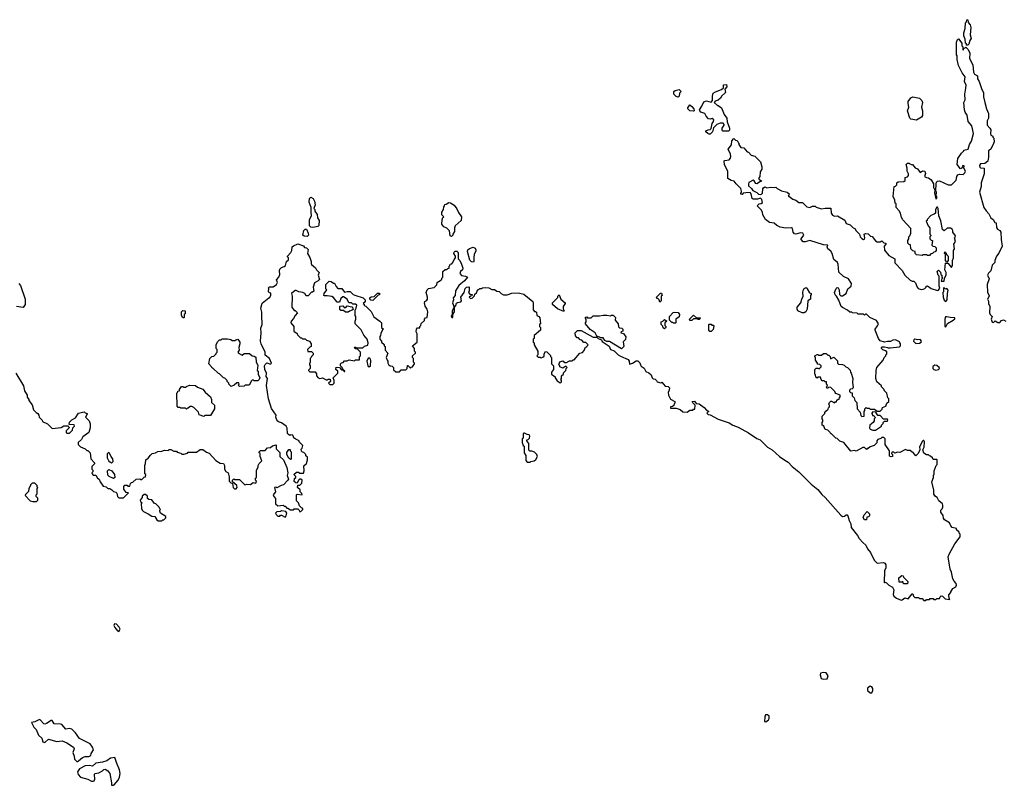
# Model space of a CAD drawing. Extents: x 1861455 to 2058065, y 200073 to 437907.
# Tile 286 of 574: x 1926440 to 1937215, y 350898 to 359270. Entities that reach past the tile are written whole.
import ezdxf

# ---------------------------------------------------------------- set-up
doc = ezdxf.new("R2010")
doc.units = 0

msp = doc.modelspace()

# ---------------------------------------------------------------- linework, layer by layer
at = {"layer": '0CON05XD'}
for points in [[(1936815, 358990), (1936802, 358992), (1936800, 359005), (1936790, 359015), (1936787, 359057), (1936770, 359095), (1936770, 359125), (1936787, 359175), (1936790, 359235), (1936800, 359245), (1936805, 359270), (1936815, 359270), (1936818, 359238), (1936842, 359215), (1936850, 359185), (1936842, 359105), (1936852, 359065), (1936838, 359042), (1936827, 359003), (1936815, 358990)], [(1936792, 358522), (1936798, 358555), (1936780, 358595), (1936788, 358645), (1936755, 358690), (1936715, 358770), (1936700, 358835), (1936700, 358875), (1936690, 358885), (1936692, 359025), (1936702, 359055), (1936715, 359060), (1936750, 359015), (1936750, 358985), (1936760, 358975), (1936762, 358942), (1936768, 358942), (1936772, 358958), (1936788, 358962), (1936795, 358970), (1936820, 358945), (1936837, 358905), (1936832, 358845), (1936870, 358775), (1936878, 358698), (1936890, 358675), (1936920, 358655), (1936922, 358625), (1936940, 358595), (1936970, 358505), (1936987, 358475), (1936988, 358425), (1937000, 358365), (1937020, 358295), (1937042, 358245), (1937042, 358195), (1937027, 358163), (1937026, 358116), (1937058, 358085), (1937067, 358067), (1937062, 358025), (1937068, 358008), (1937090, 357995), (1937090, 357985), (1937100, 357975), (1937102, 357935), (1937098, 357915), (1937068, 357855), (1937042, 357835), (1937043, 357767), (1937036, 357724), (1937002, 357698), (1936955, 357693), (1936942, 357675), (1936946, 357656), (1936955, 357649), (1936996, 357646), (1936996, 357584), (1936972, 357518), (1936961, 357485), (1936963, 357445), (1936944, 357385), (1936990, 357215), (1937015, 357178), (1937045, 357148), (1937068, 357105), (1937092, 357085), (1937112, 357052), (1937125, 357050), (1937128, 356998), (1937141, 356981), (1937166, 356966), (1937178, 356945), (1937180, 356865), (1937192, 356795), (1937155, 356718), (1937128, 356685), (1937110, 356635), (1937110, 356615), (1937082, 356585), (1937068, 356525), (1937041, 356499), (1937030, 356475), (1937048, 356435), (1937028, 356375), (1937030, 356285), (1937048, 356255), (1937048, 356245), (1937030, 356215), (1937042, 356192), (1937042, 356165), (1937058, 356135), (1937053, 356063), (1937060, 356045), (1937080, 356025), (1937070, 355995), (1937082, 355962), (1937095, 355960), (1937115, 355978), (1937145, 355960), (1937165, 355960), (1937185, 355980), (1937205, 355988), (1937233, 355973)], [(1933645, 358423), (1933625, 358430), (1933600, 358455), (1933600, 358485), (1933613, 358497), (1933655, 358508), (1933680, 358485), (1933660, 358465), (1933657, 358433), (1933645, 358423)], [(1933985, 358018), (1933970, 358025), (1933950, 358045), (1933950, 358055), (1933973, 358067), (1933995, 358070), (1934008, 358082), (1934018, 358135), (1934034, 358156), (1934036, 358176), (1934018, 358188), (1933995, 358182), (1933977, 358187), (1933952, 358215), (1933936, 358246), (1933895, 358260), (1933882, 358272), (1933880, 358285), (1933906, 358324), (1933927, 358373), (1933955, 358382), (1934005, 358370), (1934020, 358385), (1934020, 358435), (1934030, 358465), (1934055, 358482), (1934120, 358505), (1934140, 358525), (1934142, 358558), (1934175, 358560), (1934180, 358535), (1934158, 358512), (1934162, 358475), (1934157, 358465), (1934124, 358436), (1934109, 358411), (1934085, 358390), (1934052, 358378), (1934040, 358365), (1934075, 358330), (1934085, 358330), (1934120, 358305), (1934148, 358235), (1934178, 358195), (1934183, 358153), (1934208, 358085), (1934207, 358063), (1934195, 358050), (1934135, 358050), (1934128, 358058), (1934128, 358085), (1934150, 358115), (1934150, 358125), (1934137, 358137), (1934105, 358138), (1934070, 358125), (1934032, 358088), (1934020, 358045), (1933995, 358020), (1933985, 358018)], [(1935295, 355600), (1935310, 355585), (1935312, 355562), (1935348, 355578), (1935388, 355538), (1935390, 355515), (1935402, 355502), (1935445, 355500), (1935462, 355492), (1935482, 355472), (1935498, 355468), (1935528, 355438), (1935530, 355415), (1935540, 355405), (1935558, 355345), (1935552, 355305), (1935560, 355245), (1935548, 355232), (1935532, 355228), (1935522, 355218), (1935520, 355205), (1935532, 355192), (1935548, 355188), (1935550, 355155), (1935570, 355135), (1935580, 355105), (1935600, 355085), (1935603, 355013), (1935638, 354978), (1935643, 354943), (1935655, 354930), (1935680, 354935), (1935680, 354985), (1935690, 354995), (1935690, 355015), (1935702, 355028), (1935715, 355020), (1935735, 355020), (1935745, 355010), (1935795, 355010), (1935825, 354990), (1935855, 354990), (1935878, 355012), (1935882, 355028), (1935918, 355042), (1935930, 355075), (1935950, 355095), (1935950, 355125), (1935940, 355135), (1935930, 355185), (1935900, 355215), (1935900, 355225), (1935870, 355255), (1935870, 355265), (1935818, 355308), (1935810, 355345), (1935812, 355435), (1935820, 355465), (1935890, 355545), (1935900, 355575), (1935920, 355595), (1935920, 355605), (1935930, 355615), (1935928, 355638), (1935915, 355650), (1935885, 355660), (1935870, 355675), (1935870, 355685), (1935878, 355692), (1935905, 355692), (1935937, 355687), (1935945, 355680), (1935965, 355680), (1936066, 355694), (1936080, 355705), (1936080, 355725), (1936070, 355735), (1936068, 355748), (1936025, 355768), (1935995, 355767), (1935969, 355751), (1935935, 355752), (1935905, 355742), (1935855, 355758), (1935838, 355785), (1935800, 355875), (1935800, 355885), (1935828, 355922), (1935838, 355945), (1935815, 355982), (1935743, 356013), (1935705, 356050), (1935695, 356050), (1935685, 356040), (1935675, 356050), (1935615, 356050), (1935605, 356060), (1935553, 356063), (1935545, 356070), (1935523, 356073), (1935500, 356095), (1935445, 356122), (1935428, 356135), (1935404, 356204), (1935378, 356248), (1935363, 356263), (1935358, 356285), (1935362, 356305), (1935375, 356330), (1935385, 356340), (1935395, 356338), (1935408, 356315), (1935410, 356265), (1935425, 356252), (1935445, 356252), (1935484, 356276), (1935502, 356325), (1935538, 356355), (1935542, 356385), (1935510, 356435), (1935455, 356460), (1935405, 356510), (1935398, 356595), (1935388, 356615), (1935349, 356649), (1935332, 356712), (1935317, 356737), (1935282, 356765), (1935277, 356785), (1935282, 356805), (1935235, 356808), (1935085, 356854), (1935035, 356839), (1935012, 356842), (1934993, 356865), (1934993, 356875), (1935020, 356915), (1935010, 356935), (1934985, 356938), (1934935, 356924), (1934918, 356928), (1934904, 356945), (1934896, 356985), (1934885, 356994), (1934825, 356991), (1934762, 357002), (1934725, 357018), (1934695, 357044), (1934645, 357052), (1934602, 357085), (1934572, 357135), (1934567, 357167), (1934555, 357190), (1934510, 357235), (1934532, 357258), (1934555, 357260), (1934568, 357272), (1934562, 357305), (1934545, 357317), (1934515, 357308), (1934465, 357308), (1934454, 357314), (1934446, 357366), (1934432, 357382), (1934385, 357378), (1934358, 357372), (1934345, 357360), (1934332, 357362), (1934330, 357375), (1934338, 357382), (1934340, 357395), (1934330, 357425), (1934280, 357475), (1934260, 357505), (1934225, 357512), (1934190, 357535), (1934188, 357615), (1934153, 357683), (1934150, 357725), (1934158, 357732), (1934202, 357738), (1934218, 357755), (1934222, 357775), (1934219, 357799), (1934192, 357855), (1934228, 357902), (1934232, 357945), (1934255, 357970), (1934272, 357952), (1934288, 357948), (1934298, 357938), (1934302, 357922), (1934308, 357918), (1934310, 357905), (1934332, 357872), (1934365, 357870), (1934400, 357825), (1934415, 357820), (1934445, 357790), (1934485, 357778), (1934548, 357715), (1934562, 357662), (1934560, 357635), (1934544, 357606), (1934540, 357555), (1934524, 357535), (1934535, 357518), (1934547, 357517), (1934560, 357505), (1934545, 357502), (1934505, 357476), (1934495, 357477), (1934478, 357508), (1934465, 357516), (1934420, 357490), (1934414, 357475), (1934416, 357455), (1934447, 357425), (1934461, 357401), (1934505, 357380), (1934525, 357362), (1934545, 357358), (1934559, 357361), (1934568, 357372), (1934571, 357419), (1934578, 357432), (1934595, 357442), (1934615, 357433), (1934655, 357440), (1934696, 357434), (1934715, 357440), (1934730, 357425), (1934775, 357400), (1934840, 357385), (1934860, 357365), (1934858, 357352), (1934850, 357345), (1934855, 357340), (1934899, 357309), (1934935, 357298), (1934965, 357272), (1935005, 357270), (1935053, 357223), (1935085, 357218), (1935115, 357230), (1935145, 357230), (1935155, 357220), (1935215, 357203), (1935255, 357210), (1935315, 357208), (1935320, 357155), (1935335, 357132), (1935355, 357123), (1935390, 357125), (1935469, 357079), (1935485, 357040), (1935527, 357027), (1935560, 356995), (1935578, 356988), (1935595, 356960), (1935630, 356925), (1935638, 356895), (1935655, 356878), (1935675, 356868), (1935685, 356870), (1935690, 356885), (1935682, 356925), (1935695, 356932), (1935725, 356930), (1935752, 356902), (1935768, 356898), (1935805, 356850), (1935825, 356840), (1935855, 356840), (1935875, 356850), (1935895, 356830), (1935918, 356828), (1935920, 356815), (1935900, 356795), (1935905, 356750), (1935951, 356691), (1936016, 356656), (1936015, 356610), (1936096, 356526), (1936127, 356477), (1936185, 356420), (1936205, 356410), (1936225, 356410), (1936243, 356393), (1936260, 356345), (1936272, 356332), (1936305, 356320), (1936325, 356322), (1936345, 356330), (1936360, 356345), (1936360, 356355), (1936375, 356360), (1936415, 356332), (1936485, 356308), (1936496, 356314), (1936510, 356335), (1936500, 356355), (1936500, 356465), (1936490, 356475), (1936480, 356515), (1936495, 356530), (1936518, 356508), (1936520, 356485), (1936530, 356475), (1936530, 356455), (1936540, 356445), (1936532, 356438), (1936522, 356412), (1936558, 356412), (1936560, 356445), (1936580, 356475), (1936580, 356505), (1936562, 356535), (1936572, 356608), (1936598, 356608), (1936635, 356560), (1936648, 356585), (1936648, 356635), (1936658, 356665), (1936658, 356745), (1936668, 356765), (1936662, 356815), (1936682, 356845), (1936670, 356885), (1936678, 356892), (1936680, 356905), (1936652, 356945), (1936652, 356965), (1936645, 356980), (1936625, 356992), (1936588, 356992), (1936555, 356960), (1936540, 356975), (1936519, 357069), (1936498, 357125), (1936492, 357205), (1936485, 357220), (1936475, 357220), (1936463, 357195), (1936460, 357155), (1936448, 357142), (1936412, 357128), (1936370, 357085), (1936370, 357075), (1936360, 357065), (1936380, 357015), (1936400, 356995), (1936400, 356925), (1936410, 356915), (1936410, 356905), (1936400, 356895), (1936400, 356875), (1936415, 356860), (1936430, 356855), (1936420, 356805), (1936432, 356792), (1936455, 356790), (1936470, 356775), (1936470, 356745), (1936458, 356732), (1936442, 356728), (1936428, 356712), (1936412, 356708), (1936395, 356690), (1936375, 356690), (1936365, 356700), (1936325, 356700), (1936315, 356690), (1936255, 356700), (1936240, 356715), (1936240, 356735), (1936213, 356743), (1936193, 356763), (1936188, 356808), (1936172, 356812), (1936160, 356825), (1936160, 356855), (1936170, 356875), (1936170, 356895), (1936180, 356905), (1936190, 356935), (1936190, 356985), (1936105, 357080), (1936088, 357108), (1936078, 357155), (1936065, 357180), (1936030, 357215), (1936030, 357255), (1936020, 357265), (1936018, 357295), (1936000, 357335), (1936010, 357445), (1936025, 357450), (1936040, 357465), (1936040, 357485), (1936052, 357498), (1936115, 357500), (1936128, 357512), (1936130, 357545), (1936155, 357550), (1936168, 357565), (1936168, 357585), (1936150, 357615), (1936150, 357645), (1936140, 357685), (1936155, 357700), (1936175, 357700), (1936182, 357692), (1936198, 357688), (1936210, 357685), (1936241, 357651), (1936265, 357638), (1936295, 357600), (1936321, 357619), (1936344, 357615), (1936352, 357588), (1936340, 357555), (1936363, 357543), (1936385, 357540), (1936415, 357518), (1936440, 357475), (1936441, 357435), (1936453, 357405), (1936450, 357375), (1936465, 357310), (1936477, 357315), (1936477, 357335), (1936470, 357345), (1936473, 357383), (1936467, 357397), (1936469, 357475), (1936473, 357495), (1936482, 357505), (1936505, 357508), (1936600, 357465), (1936637, 357463), (1936687, 357515), (1936694, 357556), (1936705, 357572), (1936725, 357580), (1936765, 357578), (1936782, 357595), (1936789, 357615), (1936772, 357645), (1936775, 357672), (1936760, 357675), (1936750, 357645), (1936735, 357640), (1936698, 357685), (1936707, 357753), (1936745, 357810), (1936770, 357835), (1936770, 357845), (1936818, 357855), (1936832, 357905), (1936857, 357943), (1936878, 358025), (1936858, 358108), (1936818, 358155), (1936807, 358225), (1936785, 358260), (1936778, 358285), (1936772, 358365), (1936788, 358395), (1936782, 358455), (1936792, 358522)], [(1936255, 358170), (1936193, 358183), (1936182, 358192), (1936154, 358275), (1936170, 358315), (1936161, 358355), (1936162, 358375), (1936193, 358417), (1936214, 358426), (1936285, 358411), (1936311, 358385), (1936319, 358365), (1936310, 358315), (1936321, 358275), (1936319, 358221), (1936307, 358205), (1936255, 358170)], [(1933815, 358270), (1933775, 358272), (1933750, 358295), (1933752, 358308), (1933772, 358338), (1933795, 358322), (1933818, 358295), (1933820, 358275), (1933815, 358270)], [(1929645, 356998), (1929625, 357000), (1929610, 357015), (1929612, 357085), (1929633, 357125), (1929628, 357165), (1929630, 357215), (1929608, 357275), (1929612, 357315), (1929625, 357330), (1929653, 357313), (1929667, 357285), (1929673, 357247), (1929660, 357205), (1929670, 357195), (1929670, 357175), (1929695, 357140), (1929700, 357105), (1929718, 357075), (1929715, 357020), (1929702, 357008), (1929665, 357003), (1929645, 356998)], [(1931165, 356900), (1931150, 356905), (1931145, 356960), (1931115, 356990), (1931080, 357005), (1931060, 357035), (1931062, 357082), (1931072, 357108), (1931080, 357115), (1931060, 357135), (1931060, 357165), (1931077, 357193), (1931080, 357225), (1931090, 357235), (1931092, 357248), (1931108, 357252), (1931135, 357270), (1931155, 357268), (1931195, 357242), (1931225, 357202), (1931242, 357162), (1931276, 357115), (1931272, 357075), (1931204, 357016), (1931198, 356995), (1931197, 356953), (1931180, 356925), (1931180, 356915), (1931165, 356900)], [(1929585, 356900), (1929553, 356903), (1929540, 356915), (1929550, 356965), (1929565, 356980), (1929578, 356978), (1929597, 356937), (1929600, 356915), (1929585, 356900)], [(1928670, 354415), (1928680, 354395), (1928682, 354355), (1928695, 354330), (1928720, 354315), (1928732, 354272), (1928733, 354223), (1928750, 354205), (1928768, 354198), (1928776, 354155), (1928790, 354140), (1928810, 354140), (1928821, 354155), (1928816, 354176), (1928770, 354215), (1928770, 354235), (1928785, 354250), (1928795, 354240), (1928845, 354240), (1928905, 354182), (1928925, 354190), (1928965, 354188), (1928995, 354210), (1929025, 354200), (1929030, 354225), (1929020, 354235), (1929020, 354255), (1929030, 354265), (1929030, 354345), (1929050, 354375), (1929050, 354395), (1929062, 354418), (1929090, 354445), (1929070, 354495), (1929070, 354525), (1929062, 354532), (1929060, 354545), (1929075, 354558), (1929125, 354560), (1929153, 354587), (1929185, 354590), (1929205, 354610), (1929245, 354620), (1929248, 354578), (1929287, 354537), (1929288, 354495), (1929326, 354456), (1929362, 354372), (1929373, 354315), (1929368, 354285), (1929380, 354245), (1929376, 354234), (1929327, 354183), (1929303, 354177), (1929255, 354150), (1929245, 354158), (1929230, 354155), (1929240, 354105), (1929212, 354075), (1929220, 354055), (1929240, 354035), (1929240, 353975), (1929265, 353952), (1929325, 353960), (1929335, 353950), (1929345, 353950), (1929365, 353930), (1929375, 353930), (1929405, 353910), (1929435, 353910), (1929445, 353920), (1929485, 353920), (1929498, 353908), (1929502, 353892), (1929518, 353892), (1929540, 353915), (1929540, 353925), (1929522, 353932), (1929503, 353953), (1929492, 353985), (1929468, 354008), (1929468, 354035), (1929470, 354075), (1929475, 354080), (1929530, 354075), (1929528, 354088), (1929510, 354105), (1929508, 354128), (1929480, 354155), (1929482, 354178), (1929505, 354180), (1929520, 354195), (1929527, 354203), (1929530, 354235), (1929517, 354247), (1929503, 354247), (1929490, 354235), (1929475, 354200), (1929460, 354205), (1929445, 354220), (1929448, 354252), (1929460, 354265), (1929460, 354275), (1929440, 354295), (1929468, 354322), (1929492, 354322), (1929505, 354310), (1929545, 354310), (1929552, 354335), (1929548, 354392), (1929578, 354415), (1929590, 354455), (1929590, 354485), (1929572, 354502), (1929570, 354515), (1929548, 354538), (1929535, 354540), (1929522, 354552), (1929520, 354575), (1929530, 354585), (1929540, 354615), (1929500, 354655), (1929500, 354665), (1929462, 354682), (1929455, 354690), (1929445, 354690), (1929430, 354725), (1929405, 354730), (1929395, 354722), (1929382, 354732), (1929370, 354745), (1929367, 354803), (1929357, 354825), (1929305, 354860), (1929272, 354872), (1929258, 354885), (1929243, 354925), (1929247, 354947), (1929197, 355017), (1929164, 355124), (1929142, 355268), (1929150, 355345), (1929138, 355368), (1929140, 355405), (1929124, 355444), (1929120, 355485), (1929125, 355500), (1929145, 355518), (1929185, 355504), (1929197, 355515), (1929172, 355565), (1929125, 355600), (1929128, 355635), (1929081, 355725), (1929074, 355755), (1929083, 355845), (1929077, 355895), (1929093, 355935), (1929089, 356035), (1929091, 356071), (1929077, 356115), (1929095, 356170), (1929165, 356230), (1929175, 356230), (1929190, 356255), (1929188, 356278), (1929172, 356282), (1929163, 356293), (1929168, 356328), (1929162, 356338), (1929175, 356348), (1929215, 356350), (1929250, 356375), (1929260, 356395), (1929250, 356425), (1929277, 356453), (1929288, 356485), (1929282, 356525), (1929288, 356542), (1929305, 356560), (1929335, 356570), (1929348, 356582), (1929360, 356625), (1929380, 356645), (1929380, 356665), (1929370, 356675), (1929370, 356685), (1929407, 356723), (1929418, 356745), (1929422, 356785), (1929435, 356798), (1929485, 356818), (1929545, 356798), (1929555, 356780), (1929577, 356777), (1929597, 356757), (1929590, 356715), (1929615, 356670), (1929630, 356625), (1929628, 356605), (1929633, 356593), (1929676, 356556), (1929688, 356535), (1929717, 356507), (1929708, 356475), (1929722, 356428), (1929707, 356413), (1929667, 356393), (1929653, 356345), (1929658, 356302), (1929645, 356290), (1929635, 356290), (1929595, 356250), (1929575, 356250), (1929560, 356275), (1929537, 356287), (1929493, 356293), (1929465, 356310), (1929455, 356310), (1929413, 356277), (1929420, 356245), (1929418, 356125), (1929445, 356090), (1929455, 356090), (1929480, 356065), (1929453, 356037), (1929438, 356002), (1929410, 355975), (1929408, 355955), (1929440, 355915), (1929440, 355865), (1929475, 355840), (1929480, 355825), (1929512, 355792), (1929525, 355790), (1929535, 355780), (1929565, 355780), (1929580, 355765), (1929610, 355755), (1929630, 355725), (1929630, 355695), (1929615, 355690), (1929590, 355665), (1929593, 355643), (1929635, 355640), (1929650, 355625), (1929650, 355605), (1929632, 355588), (1929630, 355575), (1929620, 355565), (1929620, 355525), (1929610, 355505), (1929610, 355495), (1929620, 355485), (1929620, 355455), (1929602, 355438), (1929602, 355432), (1929615, 355420), (1929675, 355420), (1929687, 355397), (1929688, 355375), (1929705, 355352), (1929725, 355348), (1929752, 355352), (1929795, 355330), (1929805, 355330), (1929815, 355340), (1929838, 355338), (1929840, 355315), (1929820, 355295), (1929835, 355280), (1929865, 355280), (1929880, 355295), (1929880, 355325), (1929870, 355355), (1929920, 355405), (1929920, 355425), (1929900, 355445), (1929905, 355470), (1929938, 355468), (1929962, 355442), (1929980, 355440), (1929992, 355422), (1929998, 355422), (1929998, 355428), (1929980, 355440), (1929970, 355465), (1929950, 355485), (1929950, 355505), (1929962, 355518), (1929978, 355522), (1929995, 355540), (1930025, 355540), (1930045, 355550), (1930105, 355540), (1930115, 355550), (1930158, 355552), (1930160, 355585), (1930170, 355595), (1930170, 355635), (1930138, 355668), (1930112, 355672), (1930102, 355688), (1930115, 355690), (1930125, 355680), (1930195, 355680), (1930215, 355700), (1930248, 355712), (1930252, 355735), (1930243, 355775), (1930205, 355820), (1930175, 355880), (1930110, 355945), (1930110, 355975), (1930120, 355995), (1930120, 356025), (1930110, 356035), (1930110, 356095), (1930122, 356115), (1930128, 356148), (1930115, 356160), (1930085, 356160), (1930072, 356172), (1930042, 356172), (1930023, 356213), (1929985, 356240), (1929975, 356240), (1929955, 356220), (1929938, 356182), (1929915, 356180), (1929875, 356232), (1929855, 356242), (1929805, 356252), (1929775, 356250), (1929770, 356255), (1929773, 356277), (1929800, 356315), (1929790, 356325), (1929790, 356375), (1929825, 356410), (1929847, 356407), (1929875, 356390), (1929885, 356390), (1929902, 356352), (1929922, 356332), (1929965, 356330), (1929995, 356290), (1930025, 356298), (1930057, 356297), (1930090, 356265), (1930107, 356257), (1930197, 356227), (1930220, 356205), (1930220, 356185), (1930200, 356165), (1930208, 356158), (1930210, 356145), (1930228, 356138), (1930285, 356080), (1930315, 356020), (1930380, 355975), (1930398, 355955), (1930400, 355905), (1930420, 355885), (1930412, 355878), (1930393, 355837), (1930390, 355815), (1930380, 355805), (1930380, 355775), (1930400, 355755), (1930400, 355745), (1930428, 355718), (1930430, 355705), (1930440, 355695), (1930440, 355655), (1930470, 355625), (1930450, 355575), (1930460, 355545), (1930470, 355535), (1930468, 355515), (1930475, 355500), (1930493, 355483), (1930515, 355480), (1930530, 355465), (1930532, 355442), (1930555, 355420), (1930595, 355420), (1930615, 355440), (1930665, 355440), (1930680, 355455), (1930682, 355488), (1930688, 355488), (1930715, 355460), (1930725, 355470), (1930738, 355472), (1930760, 355505), (1930760, 355515), (1930750, 355525), (1930750, 355565), (1930740, 355575), (1930740, 355595), (1930770, 355625), (1930770, 355635), (1930760, 355645), (1930760, 355675), (1930740, 355705), (1930790, 355745), (1930790, 355835), (1930780, 355855), (1930783, 355887), (1930795, 355900), (1930818, 355902), (1930820, 355915), (1930830, 355925), (1930832, 355948), (1930868, 355982), (1930870, 355995), (1930882, 356008), (1930900, 356015), (1930908, 356075), (1930900, 356105), (1930878, 356138), (1930870, 356175), (1930875, 356190), (1930896, 356204), (1930902, 356215), (1930902, 356235), (1930888, 356285), (1930900, 356315), (1930915, 356330), (1930975, 356340), (1931005, 356370), (1931010, 356395), (1931022, 356408), (1931035, 356410), (1931058, 356432), (1931060, 356445), (1931070, 356455), (1931070, 356515), (1931095, 356540), (1931115, 356540), (1931125, 356550), (1931138, 356552), (1931140, 356575), (1931148, 356582), (1931150, 356595), (1931168, 356602), (1931180, 356615), (1931193, 356647), (1931210, 356665), (1931210, 356685), (1931192, 356715), (1931193, 356727), (1931205, 356740), (1931225, 356740), (1931240, 356725), (1931240, 356655), (1931258, 356638), (1931273, 356595)], [(1931405, 356620), (1931383, 356623), (1931365, 356640), (1931341, 356735), (1931345, 356752), (1931361, 356769), (1931402, 356782), (1931423, 356773), (1931432, 356755), (1931432, 356738), (1931413, 356705), (1931408, 356665), (1931410, 356625), (1931405, 356620)], [(1936585, 356620), (1936570, 356635), (1936570, 356705), (1936560, 356715), (1936565, 356730), (1936578, 356718), (1936582, 356702), (1936600, 356685), (1936600, 356635), (1936585, 356620)], [(1931273, 356595), (1931288, 356552), (1931284, 356536), (1931262, 356515), (1931258, 356495), (1931275, 356472), (1931317, 356467), (1931340, 356455), (1931306, 356414), (1931245, 356363), (1931208, 356305), (1931206, 356255), (1931185, 356230), (1931187, 356205), (1931176, 356175), (1931193, 356125), (1931171, 356085), (1931173, 356047), (1931162, 356032), (1931168, 356015), (1931180, 356015), (1931180, 356045), (1931198, 356075), (1931198, 356125), (1931212, 356145), (1931220, 356170), (1931231, 356179), (1931269, 356185), (1931274, 356195), (1931268, 356235), (1931304, 356285), (1931315, 356330), (1931330, 356345), (1931355, 356350), (1931360, 356345), (1931360, 356305), (1931350, 356285), (1931365, 356270), (1931390, 356265), (1931388, 356252), (1931372, 356248), (1931360, 356235), (1931375, 356220), (1931390, 356225), (1931418, 356252), (1931422, 356268), (1931438, 356282), (1931455, 356320), (1931465, 356320), (1931475, 356330), (1931495, 356330), (1931503, 356337), (1931535, 356342), (1931575, 356338), (1931605, 356320), (1931635, 356320), (1931663, 356303), (1931687, 356297), (1931707, 356277), (1931735, 356262), (1931775, 356260), (1931825, 356278), (1931895, 356282), (1931958, 356268), (1932055, 356190), (1932060, 356175), (1932058, 356098), (1932075, 356080), (1932085, 356080), (1932095, 356070), (1932100, 356035), (1932120, 356025), (1932132, 356008), (1932138, 355945), (1932130, 355935), (1932130, 355915), (1932140, 355905), (1932140, 355875), (1932070, 355815), (1932070, 355785), (1932060, 355775), (1932060, 355745), (1932070, 355735), (1932070, 355715), (1932110, 355645), (1932110, 355605), (1932100, 355595), (1932115, 355580), (1932135, 355580), (1932145, 355572), (1932165, 355580), (1932178, 355592), (1932180, 355615), (1932195, 355640), (1932208, 355638), (1932248, 355598), (1932250, 355585), (1932260, 355575), (1932260, 355505), (1932280, 355485), (1932280, 355445), (1932260, 355415), (1932260, 355395), (1932300, 355365), (1932300, 355355), (1932322, 355322), (1932355, 355300), (1932370, 355305), (1932370, 355325), (1932360, 355335), (1932370, 355345), (1932370, 355375), (1932390, 355395), (1932392, 355408), (1932418, 355432), (1932420, 355455), (1932430, 355465), (1932415, 355480), (1932385, 355460), (1932352, 355472), (1932350, 355485), (1932340, 355495), (1932352, 355528), (1932385, 355540), (1932405, 355520), (1932425, 355520), (1932455, 355540), (1932485, 355540), (1932495, 355550), (1932508, 355552), (1932570, 355625), (1932598, 355632), (1932618, 355652), (1932632, 355688), (1932648, 355692), (1932650, 355705), (1932660, 355715), (1932635, 355740), (1932615, 355740), (1932590, 355765), (1932575, 355770), (1932555, 355790), (1932542, 355792), (1932522, 355812), (1932520, 355845), (1932545, 355870), (1932585, 355870), (1932715, 355800), (1932755, 355800), (1932770, 355785), (1932805, 355770), (1932815, 355752), (1932889, 355699), (1932905, 355662), (1932947, 355647), (1932990, 355605), (1933015, 355590), (1933100, 355555), (1933110, 355535), (1933112, 355502), (1933147, 355513), (1933185, 355538), (1933205, 355540), (1933228, 355518), (1933232, 355495), (1933242, 355482), (1933275, 355460), (1933291, 355421), (1933325, 355410), (1933350, 355385), (1933360, 355355), (1933372, 355342), (1933395, 355340), (1933410, 355325), (1933415, 355310), (1933455, 355300), (1933467, 355307), (1933502, 355262), (1933537, 355257), (1933550, 355245), (1933548, 355218), (1933537, 355193), (1933540, 355165), (1933562, 355122), (1933610, 355095), (1933610, 355075), (1933602, 355068), (1933598, 355052), (1933585, 355040), (1933562, 355038), (1933562, 355022), (1933625, 355020), (1933667, 355007), (1933695, 354980), (1933745, 354978), (1933775, 355000), (1933805, 355000), (1933815, 355010), (1933828, 355012), (1933830, 355055), (1933805, 355080), (1933800, 355095), (1933825, 355100), (1933842, 355072), (1933875, 355070), (1933929, 355029), (1933955, 355000), (1933978, 354988), (1933978, 354982), (1933960, 354975), (1933962, 354962), (1933973, 354953), (1933995, 354950), (1934085, 354900), (1934205, 354863), (1934245, 354837), (1934304, 354814), (1934415, 354751), (1934505, 354690), (1934544, 354674), (1934624, 354595), (1934676, 354566), (1934755, 354494), (1934814, 354454), (1934850, 354430), (1934895, 354383), (1934966, 354326), (1935102, 354192), (1935175, 354131), (1935217, 354077), (1935256, 354045), (1935425, 353851), (1935445, 353838), (1935465, 353840), (1935485, 353854), (1935495, 353854), (1935504, 353845), (1935517, 353795), (1935537, 353757), (1935540, 353715), (1935608, 353628), (1935626, 353596), (1935665, 353551), (1935700, 353525), (1935716, 353485), (1935749, 353445), (1935791, 353361), (1935825, 353328), (1935893, 353333), (1935906, 353326), (1935918, 353308), (1935920, 353275), (1935904, 353244), (1935900, 353115), (1935905, 353110), (1935912, 353118), (1935925, 353112), (1935952, 353085), (1935990, 353065), (1936006, 353036), (1936000, 352985), (1936004, 352965), (1936034, 352944), (1936085, 352923), (1936096, 352924), (1936125, 352948), (1936162, 352938), (1936205, 352990), (1936215, 352990), (1936220, 352965), (1936235, 352950), (1936275, 352950), (1936285, 352940), (1936315, 352940), (1936335, 352920), (1936355, 352920), (1936365, 352930), (1936395, 352930), (1936405, 352940), (1936435, 352940), (1936445, 352930), (1936465, 352930), (1936475, 352940), (1936505, 352940), (1936512, 352958), (1936525, 352970), (1936540, 352965), (1936568, 352938), (1936615, 352930), (1936620, 352935), (1936612, 352942), (1936608, 352982), (1936630, 353005), (1936630, 353015), (1936650, 353050), (1936683, 353067), (1936692, 353085), (1936688, 353105), (1936665, 353130), (1936652, 353155), (1936635, 353230), (1936621, 353261), (1936600, 353395), (1936610, 353425), (1936672, 353538), (1936730, 353615), (1936730, 353645), (1936720, 353655), (1936720, 353665), (1936693, 353693), (1936690, 353705), (1936645, 353718), (1936630, 353735), (1936616, 353766), (1936561, 353801), (1936548, 353818), (1936547, 353847), (1936520, 353885), (1936520, 353905), (1936535, 353920), (1936542, 353938), (1936542, 353962), (1936538, 353975), (1936497, 354007), (1936480, 354045), (1936460, 354055), (1936445, 354080), (1936442, 354125), (1936422, 354215), (1936440, 354265), (1936438, 354285), (1936448, 354305), (1936448, 354335), (1936470, 354395), (1936480, 354405), (1936480, 354455), (1936475, 354460), (1936435, 354460), (1936428, 354478), (1936408, 354498), (1936395, 354500), (1936385, 354510), (1936365, 354510), (1936335, 354530), (1936322, 354565), (1936336, 354594), (1936340, 354655), (1936335, 354670), (1936325, 354670), (1936314, 354656), (1936288, 354595), (1936292, 354575), (1936287, 354555), (1936268, 354522), (1936245, 354500), (1936218, 354538), (1936205, 354540), (1936185, 354560), (1936155, 354560), (1936135, 354568), (1936072, 354538), (1936045, 354540), (1936015, 354530), (1936005, 354540), (1935985, 354540), (1935980, 354525), (1935990, 354515), (1935990, 354495), (1935975, 354488), (1935958, 354498), (1935960, 354555), (1935910, 354625), (1935910, 354685), (1935895, 354700), (1935875, 354700), (1935865, 354690), (1935832, 354678), (1935820, 354665), (1935818, 354642), (1935790, 354615), (1935745, 354600), (1935725, 354580), (1935715, 354580), (1935705, 354570), (1935685, 354590), (1935665, 354590), (1935595, 354552), (1935575, 354558), (1935535, 354552), (1935458, 354648), (1935415, 354662), (1935385, 354690), (1935370, 354695), (1935325, 354740), (1935315, 354740), (1935310, 354755), (1935285, 354780), (1935255, 354790), (1935240, 354825), (1935220, 354835), (1935220, 354865), (1935230, 354875), (1935230, 354895), (1935220, 354905), (1935220, 354935), (1935250, 354965), (1935250, 354975), (1935262, 354988), (1935288, 355012), (1935290, 355025), (1935300, 355035), (1935300, 355055), (1935290, 355065), (1935298, 355072), (1935300, 355085), (1935315, 355100), (1935325, 355100), (1935355, 355080), (1935365, 355090), (1935378, 355092), (1935382, 355108), (1935395, 355120), (1935408, 355122), (1935410, 355135), (1935420, 355145), (1935420, 355165), (1935372, 355182), (1935362, 355192), (1935360, 355205), (1935318, 355248), (1935295, 355250), (1935285, 355240), (1935272, 355242), (1935270, 355255), (1935278, 355262), (1935280, 355275), (1935270, 355285), (1935268, 355308), (1935255, 355310), (1935245, 355320), (1935222, 355322), (1935210, 355335), (1935205, 355360), (1935175, 355360), (1935165, 355350), (1935152, 355362), (1935150, 355385), (1935140, 355395), (1935140, 355445), (1935155, 355460), (1935175, 355460), (1935188, 355452), (1935210, 355475), (1935210, 355485), (1935195, 355500), (1935172, 355502), (1935170, 355515), (1935150, 355545), (1935150, 355575), (1935142, 355582), (1935140, 355595), (1935165, 355610), (1935175, 355610), (1935185, 355600), (1935215, 355600), (1935235, 355620), (1935265, 355620), (1935282, 355602), (1935295, 355600)], [(1926430, 356385), (1926448, 356365), (1926500, 356215), (1926500, 356155), (1926477, 356123), (1926405, 356132)], [(1935025, 356063), (1935004, 356064), (1934957, 356087), (1934948, 356105), (1934948, 356125), (1934988, 356175), (1934998, 356215), (1935012, 356245), (1935009, 356285), (1935015, 356310), (1935025, 356330), (1935045, 356340), (1935058, 356328), (1935084, 356284), (1935100, 356275), (1935100, 356265), (1935092, 356255), (1935092, 356215), (1935063, 356197), (1935058, 356105), (1935042, 356075), (1935025, 356063)], [(1936575, 356190), (1936590, 356205), (1936592, 356275), (1936602, 356312), (1936585, 356330), (1936562, 356322), (1936555, 356340), (1936550, 356335), (1936550, 356295), (1936542, 356285), (1936544, 356234), (1936555, 356202), (1936575, 356190)], [(1930305, 356200), (1930282, 356202), (1930270, 356215), (1930272, 356228), (1930285, 356240), (1930318, 356242), (1930355, 356280), (1930378, 356278), (1930378, 356262), (1930362, 356258), (1930305, 356200)], [(1932395, 356080), (1932325, 356108), (1932270, 356155), (1932270, 356175), (1932328, 356232), (1932330, 356245), (1932345, 356260), (1932360, 356215), (1932410, 356175), (1932410, 356165), (1932388, 356132), (1932388, 356108), (1932400, 356085), (1932395, 356080)], [(1933445, 356180), (1933438, 356208), (1933425, 356220), (1933412, 356222), (1933410, 356235), (1933452, 356278), (1933465, 356280), (1933470, 356255), (1933460, 356245), (1933460, 356195), (1933445, 356180)], [(1930035, 356070), (1930005, 356070), (1929985, 356090), (1929955, 356090), (1929943, 356103), (1929942, 356138), (1929975, 356140), (1929995, 356120), (1930008, 356122), (1930025, 356140), (1930075, 356130), (1930087, 356117), (1930088, 356102), (1930078, 356092), (1930048, 356082), (1930035, 356070)], [(1928235, 356010), (1928225, 356010), (1928210, 356035), (1928210, 356075), (1928225, 356090), (1928250, 356085), (1928250, 356055), (1928240, 356045), (1928240, 356015), (1928235, 356010)], [(1933025, 355672), (1932895, 355752), (1932865, 355752), (1932845, 355760), (1932825, 355790), (1932795, 355790), (1932785, 355800), (1932755, 355810), (1932738, 355845), (1932681, 355881), (1932630, 355945), (1932630, 355955), (1932640, 355965), (1932640, 355995), (1932630, 356005), (1932632, 356018), (1932645, 356020), (1932655, 356010), (1932695, 356010), (1932715, 356030), (1932785, 356030), (1932825, 356040), (1932865, 356040), (1932905, 356030), (1932915, 356040), (1932935, 356040), (1932960, 356015), (1932958, 355985), (1932988, 355945), (1932992, 355912), (1933005, 355900), (1933028, 355898), (1933040, 355885), (1933040, 355865), (1933022, 355858), (1933020, 355845), (1933048, 355838), (1933072, 355802), (1933068, 355772), (1933044, 355746), (1933050, 355695), (1933025, 355672)], [(1933615, 355950), (1933595, 355950), (1933585, 355960), (1933575, 355960), (1933550, 355985), (1933550, 356025), (1933592, 356068), (1933605, 356072), (1933647, 356067), (1933660, 356045), (1933655, 356020), (1933620, 355995), (1933620, 355955), (1933615, 355950)], [(1933795, 355980), (1933775, 355980), (1933770, 355995), (1933815, 356040), (1933845, 356010), (1933885, 356010), (1933890, 356005), (1933875, 355990), (1933865, 355990), (1933855, 356000), (1933815, 356000), (1933795, 355980)], [(1936575, 355910), (1936594, 355946), (1936656, 355984), (1936675, 356000), (1936675, 356010), (1936622, 356012), (1936585, 356022), (1936571, 356019), (1936564, 355995), (1936563, 355915), (1936575, 355910)], [(1933495, 355890), (1933482, 355902), (1933478, 355918), (1933460, 355935), (1933460, 355965), (1933478, 355972), (1933495, 355990), (1933520, 355975), (1933500, 355955), (1933500, 355925), (1933510, 355915), (1933510, 355905), (1933495, 355890)], [(1934005, 355860), (1933992, 355862), (1933980, 355875), (1933980, 355935), (1933985, 355940), (1934005, 355940), (1934015, 355930), (1934028, 355928), (1934037, 355917), (1934028, 355882), (1934005, 355860)], [(1928845, 355260), (1928830, 355275), (1928840, 355285), (1928838, 355298), (1928815, 355300), (1928788, 355272), (1928755, 355260), (1928730, 355285), (1928730, 355295), (1928710, 355315), (1928710, 355325), (1928685, 355350), (1928672, 355352), (1928628, 355398), (1928615, 355400), (1928555, 355460), (1928545, 355460), (1928540, 355475), (1928510, 355505), (1928520, 355565), (1928542, 355588), (1928565, 355590), (1928590, 355615), (1928590, 355625), (1928600, 355635), (1928600, 355665), (1928590, 355675), (1928590, 355715), (1928603, 355747), (1928625, 355770), (1928645, 355770), (1928655, 355780), (1928715, 355780), (1928752, 355772), (1928765, 355760), (1928795, 355760), (1928805, 355770), (1928827, 355777), (1928850, 355745), (1928850, 355725), (1928838, 355685), (1928840, 355655), (1928828, 355635), (1928834, 355624), (1928875, 355600), (1928895, 355620), (1928955, 355620), (1928983, 355593), (1929005, 355592), (1929025, 355580), (1929028, 355525), (1929047, 355493), (1929040, 355435), (1929048, 355425), (1929048, 355395), (1929068, 355355), (1929060, 355335), (1929045, 355320), (1929005, 355320), (1928995, 355328), (1928983, 355327), (1928972, 355318), (1928970, 355305), (1928950, 355275), (1928908, 355272), (1928895, 355262), (1928845, 355260)], [(1936245, 355730), (1936285, 355733), (1936306, 355744), (1936310, 355755), (1936295, 355773), (1936265, 355770), (1936235, 355778), (1936225, 355770), (1936222, 355755), (1936245, 355730)], [(1930265, 355474), (1930280, 355485), (1930282, 355542), (1930278, 355558), (1930265, 355572), (1930255, 355570), (1930239, 355535), (1930249, 355485), (1930265, 355474)], [(1936465, 355437), (1936495, 355444), (1936504, 355455), (1936501, 355465), (1936477, 355487), (1936455, 355492), (1936432, 355478), (1936431, 355455), (1936443, 355443), (1936465, 355437)], [(1926398, 355405), (1926482, 355265), (1926493, 355213), (1926520, 355165), (1926523, 355143), (1926540, 355115), (1926540, 355105), (1926577, 355057), (1926592, 355002), (1926620, 354975), (1926640, 354965), (1926650, 354945), (1926652, 354922), (1926685, 354890), (1926690, 354875), (1926745, 354850), (1926795, 354800), (1926895, 354810), (1926923, 354827), (1926965, 354830), (1926978, 354818), (1926980, 354805), (1926950, 354775), (1926950, 354755), (1926955, 354750), (1926985, 354750), (1927018, 354782), (1927020, 354805), (1927040, 354825), (1927035, 354840), (1926982, 354842), (1926985, 354870), (1927010, 354895), (1927050, 354915), (1927082, 354968), (1927128, 354978), (1927145, 354980), (1927155, 354970), (1927180, 354965), (1927180, 354955), (1927160, 354925), (1927202, 354882), (1927212, 354852), (1927212, 354805), (1927198, 354755), (1927131, 354709), (1927115, 354680), (1927080, 354645), (1927080, 354625), (1927105, 354600), (1927157, 354577), (1927175, 354560), (1927185, 354560), (1927212, 354532), (1927218, 354468), (1927260, 354425), (1927258, 354412), (1927230, 354385), (1927230, 354355), (1927240, 354345), (1927240, 354325), (1927230, 354315), (1927232, 354302), (1927245, 354290), (1927275, 354290), (1927290, 354255), (1927310, 354245), (1927322, 354215), (1927355, 354170), (1927385, 354160), (1927404, 354144), (1927425, 354142), (1927449, 354129), (1927465, 354112), (1927493, 354103), (1927502, 354092), (1927510, 354055), (1927525, 354042), (1927575, 354040), (1927630, 354095), (1927605, 354100), (1927580, 354135), (1927580, 354165), (1927592, 354178), (1927615, 354180), (1927625, 354170), (1927645, 354170), (1927652, 354198), (1927665, 354210), (1927678, 354212), (1927713, 354247), (1927755, 354250), (1927765, 354240), (1927775, 354240), (1927802, 354268), (1927818, 354272), (1927820, 354295), (1927810, 354305), (1927808, 354395), (1927818, 354415), (1927822, 354455), (1927846, 354474), (1927871, 354509), (1927890, 354525), (1927927, 354533), (1927953, 354547), (1927995, 354550), (1928025, 354562), (1928065, 354560), (1928075, 354570), (1928095, 354570), (1928125, 354550), (1928155, 354550), (1928165, 354540), (1928205, 354530), (1928215, 354520), (1928235, 354520), (1928275, 354530), (1928285, 354540), (1928375, 354542), (1928415, 354570), (1928445, 354570), (1928485, 354540), (1928515, 354530), (1928585, 354448), (1928635, 354422), (1928670, 354415)], [(1928455, 354930), (1928405, 354950), (1928398, 354978), (1928345, 355030), (1928325, 355040), (1928305, 355040), (1928285, 355020), (1928275, 355020), (1928265, 355010), (1928255, 355020), (1928205, 355020), (1928195, 355030), (1928175, 355030), (1928162, 355042), (1928160, 355185), (1928168, 355192), (1928172, 355208), (1928188, 355212), (1928190, 355225), (1928212, 355258), (1928225, 355260), (1928235, 355250), (1928255, 355250), (1928265, 355260), (1928298, 355272), (1928365, 355270), (1928385, 355252), (1928445, 355230), (1928468, 355195), (1928528, 355145), (1928540, 355115), (1928540, 355085), (1928570, 355055), (1928570, 355015), (1928528, 354942), (1928465, 354940), (1928455, 354930)], [(1935805, 354780), (1935870, 354825), (1935870, 354835), (1935890, 354855), (1935890, 354865), (1935902, 354878), (1935935, 354880), (1935940, 354895), (1935935, 354900), (1935892, 354902), (1935855, 354940), (1935832, 354942), (1935808, 354978), (1935775, 354980), (1935760, 354965), (1935768, 354958), (1935772, 354942), (1935785, 354940), (1935798, 354928), (1935800, 354915), (1935790, 354905), (1935790, 354885), (1935780, 354865), (1935742, 354835), (1935738, 354808), (1935745, 354792), (1935775, 354780), (1935805, 354780)], [(1932025, 354430), (1932035, 354440), (1932070, 354445), (1932089, 354461), (1932108, 354495), (1932100, 354515), (1932075, 354540), (1932045, 354552), (1932022, 354552), (1932012, 354562), (1932010, 354635), (1931990, 354665), (1931990, 354675), (1932005, 354680), (1932020, 354695), (1932022, 354715), (1932015, 354730), (1931993, 354733), (1931965, 354750), (1931955, 354750), (1931950, 354745), (1931950, 354695), (1931940, 354685), (1931940, 354645), (1931950, 354615), (1931960, 354605), (1931960, 354535), (1931980, 354505), (1931978, 354448), (1931995, 354430), (1932025, 354430)], [(1927445, 354420), (1927435, 354430), (1927425, 354430), (1927414, 354444), (1927402, 354475), (1927400, 354525), (1927415, 354540), (1927432, 354502), (1927440, 354495), (1927440, 354485), (1927457, 354467), (1927460, 354435), (1927445, 354420)], [(1929405, 354460), (1929384, 354474), (1929363, 354515), (1929364, 354536), (1929385, 354570), (1929398, 354568), (1929400, 354555), (1929410, 354545), (1929410, 354465), (1929405, 354460)], [(1927465, 354252), (1927420, 354275), (1927405, 354290), (1927402, 354335), (1927415, 354350), (1927450, 354335), (1927477, 354297), (1927480, 354265), (1927465, 354252)], [(1926625, 354000), (1926640, 354015), (1926637, 354037), (1926620, 354055), (1926620, 354075), (1926630, 354085), (1926630, 354145), (1926640, 354155), (1926632, 354162), (1926630, 354175), (1926605, 354200), (1926575, 354200), (1926560, 354185), (1926560, 354175), (1926540, 354145), (1926538, 354112), (1926502, 354078), (1926500, 354065), (1926555, 354010), (1926585, 354000), (1926625, 354000)], [(1927995, 353790), (1928005, 353800), (1928018, 353802), (1928038, 353822), (1928038, 353838), (1927982, 353875), (1927972, 353895), (1927972, 353908), (1927980, 353915), (1927972, 353922), (1927968, 353938), (1927930, 353975), (1927915, 353980), (1927885, 354020), (1927852, 354022), (1927840, 354035), (1927838, 354058), (1927818, 354078), (1927802, 354078), (1927782, 354058), (1927780, 354045), (1927760, 354015), (1927762, 354002), (1927780, 353985), (1927770, 353975), (1927772, 353925), (1927780, 353905), (1927795, 353890), (1927847, 353867), (1927885, 353840), (1927918, 353838), (1927941, 353801), (1927955, 353790), (1927995, 353790)], [(1929345, 353830), (1929357, 353843), (1929362, 353875), (1929352, 353892), (1929305, 353898), (1929295, 353890), (1929253, 353887), (1929240, 353875), (1929245, 353860), (1929265, 353842), (1929285, 353840), (1929295, 353850), (1929305, 353850), (1929345, 353830)], [(1935705, 353800), (1935685, 353800), (1935670, 353825), (1935682, 353855), (1935715, 353890), (1935738, 353868), (1935740, 353845), (1935728, 353832), (1935712, 353828), (1935705, 353800)], [(1936155, 353100), (1936112, 353102), (1936105, 353130), (1936095, 353120), (1936065, 353120), (1936062, 353168), (1936095, 353190), (1936108, 353188), (1936112, 353172), (1936160, 353125), (1936155, 353100)], [(1927525, 352581), (1927538, 352605), (1927527, 352625), (1927500, 352660), (1927478, 352662), (1927471, 352645), (1927482, 352622), (1927509, 352585), (1927525, 352581)], [(1935235, 352057), (1935275, 352062), (1935287, 352095), (1935265, 352129), (1935235, 352131), (1935205, 352123), (1935200, 352105), (1935210, 352065), (1935235, 352057)], [(1935748, 351908), (1935765, 351910), (1935777, 351933), (1935776, 351955), (1935764, 351974), (1935745, 351982), (1935719, 351961), (1935719, 351935), (1935748, 351908)], [(1927075, 351157), (1927085, 351164), (1927127, 351203), (1927155, 351211), (1927198, 351212), (1927218, 351225), (1927222, 351245), (1927248, 351285), (1927237, 351315), (1927210, 351350), (1927095, 351408), (1927050, 351470), (1927010, 351510), (1926985, 351517), (1926945, 351510), (1926901, 351561), (1926885, 351567), (1926819, 351569), (1926797, 351607), (1926785, 351607), (1926735, 351573), (1926715, 351567), (1926705, 351568), (1926665, 351613), (1926655, 351616), (1926605, 351590), (1926568, 351585), (1926593, 351535), (1926619, 351509), (1926647, 351445), (1926682, 351412), (1926695, 351374), (1926715, 351367), (1926755, 351401), (1926845, 351376), (1926905, 351383), (1926955, 351363), (1927028, 351315), (1927037, 351295), (1927023, 351255), (1927036, 351216), (1927039, 351185), (1927065, 351159), (1927075, 351157)], [(1934605, 351590), (1934636, 351614), (1934642, 351628), (1934642, 351652), (1934625, 351668), (1934603, 351667), (1934593, 351647), (1934590, 351595), (1934605, 351590)], [(1927465, 350898), (1927475, 350903), (1927518, 350952), (1927533, 350987), (1927538, 351025), (1927534, 351066), (1927499, 351145), (1927482, 351202), (1927435, 351193), (1927395, 351166), (1927345, 351150), (1927275, 351140), (1927235, 351108), (1927204, 351114), (1927155, 351110), (1927095, 351079), (1927071, 351045), (1927079, 351015), (1927107, 350987), (1927186, 350966), (1927225, 350942), (1927245, 350942), (1927255, 350948), (1927263, 350965), (1927258, 351015), (1927264, 351026), (1927305, 351034), (1927346, 351054), (1927359, 351071), (1927375, 351074), (1927404, 351055), (1927428, 351025), (1927446, 350925), (1927445, 350900), (1927465, 350898)]]:
    msp.add_lwpolyline(points, dxfattribs=at)

doc.saveas('drawing.dxf')
